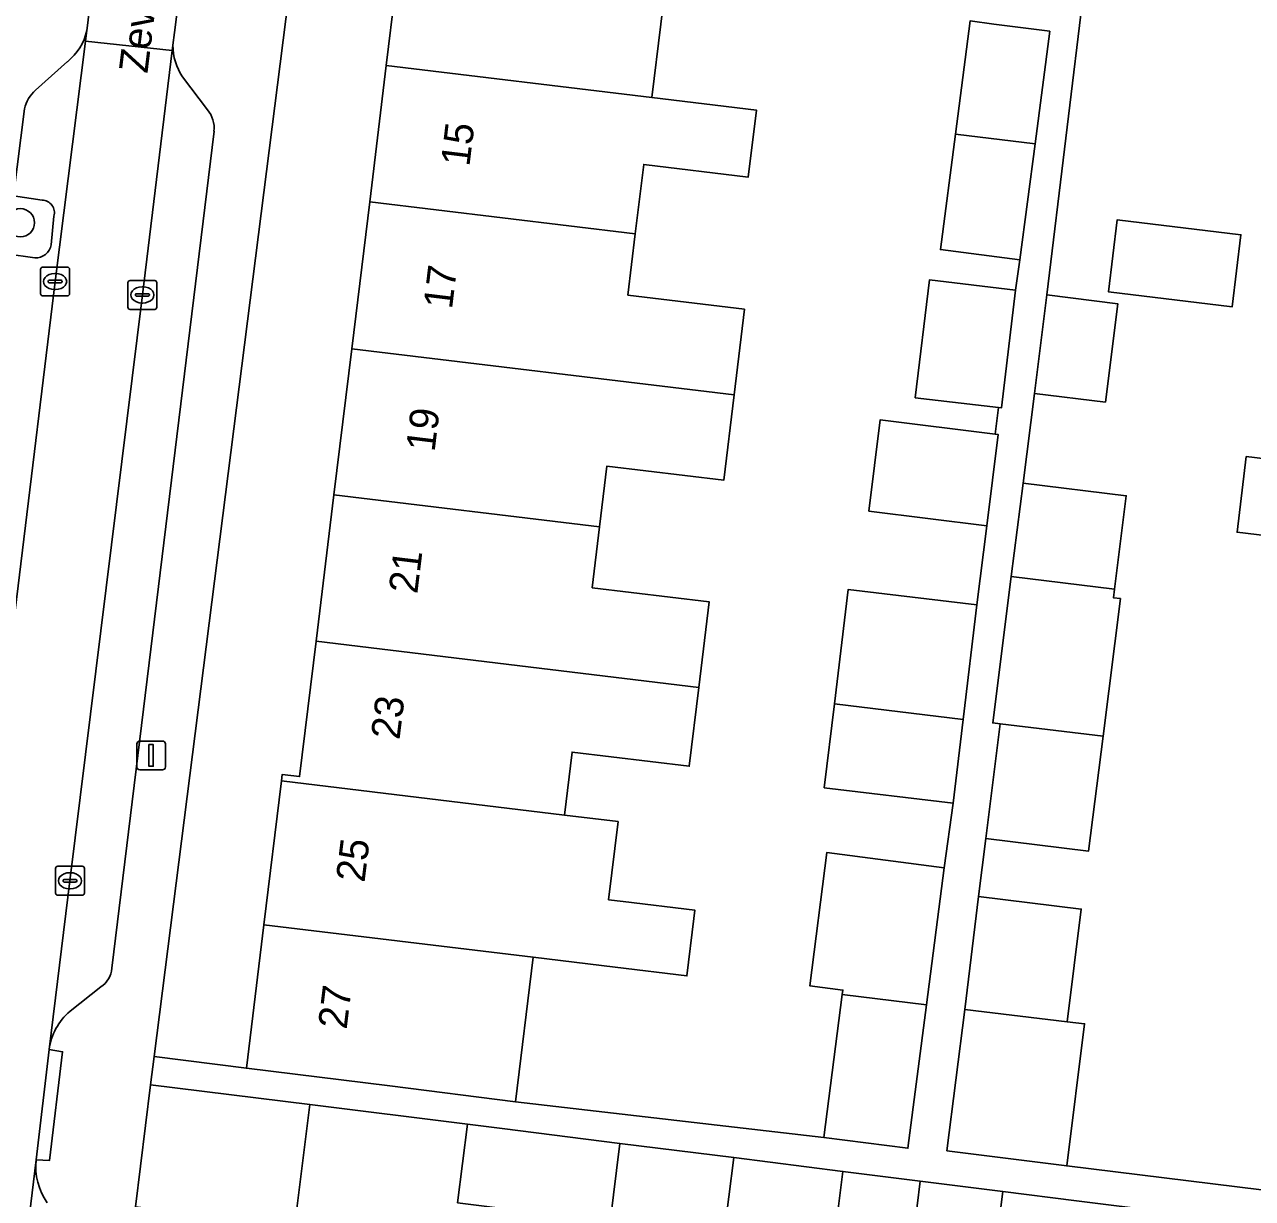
# Model space of a CAD drawing. Extents: x 158086 to 159499, y 382904 to 383981.
# Drawn here: x 158440.46 to 158482.98, y 383280.84 to 383321.5 of the extents above; entities that cross this region are included whole.
import ezdxf

# ---------------------------------------------------------------- set-up
doc = ezdxf.new("R2010")
doc.units = 0
for name, color, linetype in [('IMGEO_Boom', 7, 'Continuous'), ('IMGEO_Erf', 7, 'Continuous'), ('IMGEO_Kolk', 7, 'Continuous'), ('IMGEO_Lichtmast', 7, 'Continuous'), ('IMGEO_Openbare_ruimte_label', 7, 'Continuous'), ('IMGEO_Pand', 7, 'Continuous'), ('IMGEO_Pand_nummerreeks', 7, 'Continuous'), ('IMGEO_Parkeervlak_open', 7, 'Continuous'), ('IMGEO_Rijbaan_lokaal_open', 7, 'Continuous'), ('IMGEO_Voetpad_open', 7, 'Continuous')]:
    doc.layers.add(name, color=color, linetype=linetype)

msp = doc.modelspace()

# ---------------------------------------------------------------- linework, layer by layer
at = {"layer": 'IMGEO_Boom'}
msp.add_circle((158440.316, 383314.636), 0.489, dxfattribs=at)
at = {"layer": 'IMGEO_Erf'}
for points in [[(158453.609, 383325.179), (158454.21, 383330.112), (158454.789, 383334.86), (158455.388, 383339.774), (158456.008, 383344.864), (158455.486, 383344.927), (158456.111, 383350.053), (158456.734, 383355.164), (158453.954, 383355.494), (158453.937, 383355.354), (158453.777, 383355.357), (158444.949, 383285.754), (158448.145, 383285.349), (158448.751, 383290.316), (158449.358, 383295.299), (158449.386, 383295.525), (158449.985, 383295.452), (158450.556, 383300.137), (158451.174, 383305.208), (158451.791, 383310.272), (158452.412, 383315.364), (158452.987, 383320.083)], [(158477.992, 383312.243), (158478.294, 383314.736), (158482.583, 383314.218), (158482.282, 383311.725)], [(158479.949, 383280.377), (158476.888, 383280.761), (158474.332, 383281.082), (158473.986, 383278.331), (158471.136, 383278.689), (158470.913, 383276.914), (158468.229, 383277.251), (158468.798, 383281.777), (158465.022, 383282.252), (158464.68, 383279.528), (158460.738, 383280.024), (158455.458, 383280.688), (158455.8, 383283.41), (158450.334, 383284.096), (158449.809, 383279.849), (158444.304, 383280.544), (158443.817, 383276.596), (158449.282, 383275.931), (158454.558, 383275.289), (158460.076, 383274.617), (158465.154, 383273.999), (158470.483, 383273.35), (158475.9, 383272.691), (158478.967, 383272.317)]]:
    msp.add_lwpolyline(points, close=True, dxfattribs=at)
for points in [[(158462.806, 383324.069), (158462.185, 383318.973), (158465.802, 383318.537), (158465.523, 383316.22), (158461.903, 383316.656), (158461.61, 383314.254), (158461.351, 383312.131), (158465.39, 383311.639), (158465.032, 383308.675), (158464.675, 383305.714), (158460.629, 383306.207), (158460.373, 383304.099), (158460.118, 383301.994), (158464.167, 383301.506), (158463.809, 383298.538), (158463.479, 383295.807), (158459.422, 383296.301), (158459.156, 383294.118), (158461.012, 383293.894), (158460.684, 383291.185), (158461.189, 383291.124), (158463.673, 383290.821), (158463.638, 383290.532), (158463.396, 383288.546), (158460.914, 383288.849), (158458.077, 383289.191), (158457.462, 383284.185), (158468.14, 383282.953), (158468.776, 383287.9), (158468.797, 383288.059), (158467.648, 383288.207), (158468.241, 383292.817), (158472.3, 383292.295), (158472.613, 383294.53), (158468.154, 383295.065), (158468.503, 383297.971), (158468.978, 383301.931), (158473.436, 383301.396), (158473.779, 383304.14), (158469.699, 383304.65), (158470.094, 383307.814), (158474.068, 383307.317), (158474.183, 383308.232), (158471.305, 383308.576), (158471.793, 383312.653), (158474.777, 383312.296), (158474.93, 383313.35), (158472.176, 383313.708), (158472.696, 383317.705), (158473.206, 383321.626)], [(158477.181, 383323.004), (158475.862, 383312.138), (158478.319, 383311.828), (158477.89, 383308.425), (158475.431, 383308.722), (158475.038, 383305.61), (158478.611, 383305.179), (158478.203, 383301.947), (158478.165, 383301.646), (158478.411, 383301.615), (158477.81, 383296.849), (158477.308, 383292.873), (158473.746, 383293.303), (158473.493, 383291.293), (158477.054, 383290.863), (158476.562, 383286.961), (158477.168, 383286.888), (158476.548, 383281.965), (158484.14, 383281.031)], [(158485.98, 383303.49), (158482.45, 383303.916), (158482.766, 383306.535), (158486.296, 383306.109)]]:
    msp.add_lwpolyline(points, dxfattribs=at)
at = {"layer": 'IMGEO_Kolk'}
for p, q in [((158441.016, 383312.175), (158441.016, 383313.027)), ((158441.091, 383313.101), (158441.943, 383313.101)), ((158441.504, 383312.881), (158441.529, 383312.881)), ((158442.017, 383313.027), (158442.017, 383312.175)), ((158441.275, 383312.595), (158441.275, 383312.607)), ((158441.713, 383312.558), (158441.315, 383312.558)), ((158441.318, 383312.644), (158441.716, 383312.644)), ((158441.527, 383312.321), (158441.502, 383312.321)), ((158441.759, 383312.607), (158441.759, 383312.595)), ((158444.039, 383311.709), (158444.039, 383312.561)), ((158444.114, 383312.635), (158444.966, 383312.635)), ((158444.527, 383312.415), (158444.552, 383312.415)), ((158445.04, 383312.561), (158445.04, 383311.709)), ((158441.943, 383312.101), (158441.091, 383312.101)), ((158444.298, 383312.129), (158444.298, 383312.141)), ((158444.736, 383312.092), (158444.338, 383312.092)), ((158444.341, 383312.178), (158444.739, 383312.178)), ((158444.782, 383312.141), (158444.782, 383312.129)), ((158444.966, 383311.635), (158444.114, 383311.635)), ((158444.55, 383311.855), (158444.525, 383311.855)), ((158441.607, 383292.343), (158442.459, 383292.343)), ((158441.532, 383291.417), (158441.532, 383292.269)), ((158442.02, 383292.123), (158442.045, 383292.123)), ((158442.533, 383292.269), (158442.533, 383291.417)), ((158441.791, 383291.837), (158441.791, 383291.849)), ((158442.229, 383291.8), (158441.831, 383291.8)), ((158441.834, 383291.886), (158442.232, 383291.886)), ((158442.043, 383291.563), (158442.018, 383291.563)), ((158442.275, 383291.849), (158442.275, 383291.837)), ((158442.459, 383291.343), (158441.607, 383291.343))]:
    msp.add_line(p, q, dxfattribs=at)
for points in [[(158441.016, 383312.175), (158441.016, 383313.027)], [(158441.091, 383313.101), (158441.943, 383313.101)], [(158442.017, 383313.027), (158442.017, 383312.175)], [(158444.039, 383311.709), (158444.039, 383312.561)], [(158444.114, 383312.635), (158444.966, 383312.635)], [(158445.04, 383312.561), (158445.04, 383311.709)], [(158441.943, 383312.101), (158441.091, 383312.101)], [(158444.966, 383311.635), (158444.114, 383311.635)], [(158441.607, 383292.343), (158442.459, 383292.343)], [(158441.532, 383291.417), (158441.532, 383292.269)], [(158442.533, 383292.269), (158442.533, 383291.417)], [(158442.459, 383291.343), (158441.607, 383291.343)]]:
    msp.add_lwpolyline(points, dxfattribs=at)
for centre, radius, start, end in [((158441.093, 383313.025), 0.0765, 91.552, 178.448), ((158441.093, 383313.025), 0.0765, 91.552, 178.448), ((158441.941, 383313.025), 0.0765, 1.552, 88.448), ((158441.941, 383313.025), 0.0765, 1.552, 88.448), ((158441.315, 383312.604), 0.0403, 85.8775, 175.7526), ((158441.312, 383312.594), 0.0366, 178.938, 274.7102), ((158441.716, 383312.601), 0.043, 264.8664, 352.4533), ((158441.72, 383312.606), 0.0386, 1.7309, 96.639), ((158444.116, 383312.559), 0.0765, 91.552, 178.448), ((158444.116, 383312.559), 0.0765, 91.552, 178.448), ((158444.964, 383312.559), 0.0765, 1.552, 88.448), ((158444.964, 383312.559), 0.0765, 1.552, 88.448), ((158441.093, 383312.177), 0.0765, 181.552, 268.448), ((158441.093, 383312.177), 0.0765, 181.552, 268.448), ((158441.941, 383312.177), 0.0765, 271.552, 358.448), ((158441.941, 383312.177), 0.0765, 271.552, 358.448), ((158444.338, 383312.138), 0.0403, 85.8775, 175.7526), ((158444.335, 383312.128), 0.0366, 178.938, 274.7102), ((158444.739, 383312.135), 0.043, 264.8664, 352.4533), ((158444.743, 383312.14), 0.0386, 1.7309, 96.639), ((158444.116, 383311.711), 0.0765, 181.552, 268.448), ((158444.116, 383311.711), 0.0765, 181.552, 268.448), ((158444.964, 383311.711), 0.0765, 271.552, 358.448), ((158444.964, 383311.711), 0.0765, 271.552, 358.448), ((158441.609, 383292.267), 0.0765, 91.552, 178.448), ((158441.609, 383292.267), 0.0765, 91.552, 178.448), ((158442.457, 383292.267), 0.0765, 1.552, 88.448), ((158442.457, 383292.267), 0.0765, 1.552, 88.448), ((158441.831, 383291.846), 0.0403, 85.8775, 175.7526), ((158441.828, 383291.836), 0.0366, 178.938, 274.7102), ((158442.232, 383291.843), 0.043, 264.8664, 352.4533), ((158442.236, 383291.848), 0.0386, 1.7309, 96.639), ((158441.609, 383291.419), 0.0765, 181.552, 268.448), ((158441.609, 383291.419), 0.0765, 181.552, 268.448), ((158442.457, 383291.419), 0.0765, 271.552, 358.448), ((158442.457, 383291.419), 0.0765, 271.552, 358.448)]:
    msp.add_arc(centre, radius, start, end, dxfattribs=at)
for centre, major_axis, ratio, start_param, end_param in [((158441.503, 383312.601), (-0.387, 0.002), 0.722429, 4.712389, 7.853982), ((158441.528, 383312.601), (-0.39, 0.002), 0.717154, 1.570796, 4.712389), ((158444.526, 383312.135), (-0.387, 0.002), 0.722429, 4.712389, 7.853982), ((158444.551, 383312.135), (-0.39, 0.002), 0.717154, 1.570796, 4.712389), ((158442.019, 383291.843), (-0.387, 0.002), 0.722429, 4.712389, 7.853982), ((158442.044, 383291.843), (-0.39, 0.002), 0.717154, 1.570796, 4.712389)]:
    msp.add_ellipse(centre, major_axis=major_axis, ratio=ratio, start_param=start_param, end_param=end_param, dxfattribs=at)
at = {"layer": 'IMGEO_Lichtmast'}
for p, q in [((158444.347, 383295.784), (158444.347, 383296.584)), ((158444.347, 383296.584), (158444.347, 383295.784)), ((158444.447, 383296.684), (158445.237, 383296.684)), ((158445.237, 383296.684), (158444.447, 383296.684)), ((158445.337, 383296.584), (158445.337, 383295.784)), ((158445.337, 383295.784), (158445.337, 383296.584)), ((158445.237, 383295.684), (158444.447, 383295.684)), ((158444.447, 383295.684), (158445.237, 383295.684))]:
    msp.add_line(p, q, dxfattribs=at)
msp.add_lwpolyline([(158444.767, 383296.559), (158444.917, 383296.559), (158444.917, 383295.809), (158444.767, 383295.809), (158444.767, 383296.559)], dxfattribs=at)
for centre, start, end in [((158444.447, 383296.584), 90, 180), ((158444.447, 383296.584), 90, 180), ((158445.237, 383296.584), 0, 90), ((158445.237, 383296.584), 360, 90), ((158444.447, 383295.784), 180, 270), ((158444.447, 383295.784), 180, 270), ((158445.237, 383295.784), 270, 0), ((158445.237, 383295.784), 270, 0)]:
    msp.add_arc(centre, 0.1, start, end, dxfattribs=at)
at = {"layer": 'IMGEO_Pand'}
for points in [[(158462.185, 383318.973), (158462.806, 383324.069), (158453.609, 383325.179), (158452.987, 383320.083)], [(158475.96, 383321.267), (158474.029, 383321.519), (158473.206, 383321.626), (158472.696, 383317.705), (158475.453, 383317.372)], [(158461.61, 383314.254), (158461.903, 383316.656), (158465.523, 383316.22), (158465.802, 383318.537), (158462.185, 383318.973), (158452.987, 383320.083), (158452.412, 383315.364)], [(158475.453, 383317.372), (158472.696, 383317.705), (158472.176, 383313.708), (158474.93, 383313.35)], [(158461.61, 383314.254), (158452.412, 383315.364), (158451.791, 383310.272), (158465.032, 383308.675), (158465.39, 383311.639), (158461.351, 383312.131)], [(158482.583, 383314.218), (158478.294, 383314.736), (158477.992, 383312.243), (158482.282, 383311.725)], [(158474.777, 383312.296), (158471.793, 383312.653), (158471.305, 383308.576), (158474.183, 383308.232), (158474.289, 383308.219)], [(158478.319, 383311.828), (158475.862, 383312.138), (158475.431, 383308.722), (158477.89, 383308.425)], [(158465.032, 383308.675), (158451.791, 383310.272), (158451.174, 383305.208), (158460.373, 383304.099), (158460.629, 383306.207), (158464.675, 383305.714)], [(158474.175, 383307.304), (158474.068, 383307.317), (158470.094, 383307.814), (158469.699, 383304.65), (158473.779, 383304.14)], [(158485.685, 383301.045), (158497.589, 383299.609), (158498.215, 383304.671), (158486.296, 383306.109), (158482.766, 383306.535), (158482.45, 383303.916), (158485.98, 383303.49)], [(158478.611, 383305.179), (158475.038, 383305.61), (158474.63, 383302.379), (158478.203, 383301.947)], [(158450.556, 383300.137), (158463.809, 383298.538), (158464.167, 383301.506), (158460.118, 383301.994), (158460.373, 383304.099), (158451.174, 383305.208)], [(158478.411, 383301.615), (158478.165, 383301.646), (158478.203, 383301.947), (158474.63, 383302.379), (158473.991, 383297.309), (158474.248, 383297.278), (158477.81, 383296.849)], [(158472.961, 383297.433), (158473.436, 383301.396), (158468.978, 383301.931), (158468.503, 383297.971)], [(158459.156, 383294.118), (158459.422, 383296.301), (158463.479, 383295.807), (158463.809, 383298.538), (158450.556, 383300.137), (158449.985, 383295.452), (158449.386, 383295.525), (158449.358, 383295.299)], [(158472.961, 383297.433), (158468.503, 383297.971), (158468.154, 383295.065), (158472.613, 383294.53)], [(158477.81, 383296.849), (158474.248, 383297.278), (158473.746, 383293.303), (158477.308, 383292.873)], [(158459.156, 383294.118), (158449.358, 383295.299), (158448.751, 383290.316), (158458.077, 383289.191), (158460.914, 383288.849), (158463.396, 383288.546), (158463.638, 383290.532), (158463.673, 383290.821), (158461.189, 383291.124), (158460.684, 383291.185), (158461.012, 383293.894)], [(158468.776, 383287.9), (158471.689, 383287.549), (158472.3, 383292.295), (158468.241, 383292.817), (158467.648, 383288.207), (158468.797, 383288.059)], [(158473.493, 383291.293), (158473.02, 383287.389), (158476.562, 383286.961), (158477.054, 383290.863)], [(158448.751, 383290.316), (158448.145, 383285.349), (158453.109, 383284.743), (158457.462, 383284.185), (158458.077, 383289.191)], [(158468.776, 383287.9), (158468.14, 383282.953), (158471.05, 383282.579), (158471.689, 383287.549)], [(158476.562, 383286.961), (158473.02, 383287.389), (158472.401, 383282.489), (158476.548, 383281.965), (158477.168, 383286.888)], [(158444.825, 383284.777), (158444.304, 383280.544), (158449.809, 383279.849), (158450.334, 383284.096)], [(158461.071, 383282.748), (158457.001, 383283.259), (158455.8, 383283.41), (158455.458, 383280.688), (158460.738, 383280.024)], [(158465.022, 383282.252), (158461.071, 383282.748), (158460.738, 383280.024), (158464.68, 383279.528)], [(158471.474, 383281.441), (158468.798, 383281.777), (158468.229, 383277.251), (158470.913, 383276.914), (158471.136, 383278.689), (158471.153, 383278.825), (158471.16, 383278.877)], [(158474.332, 383281.082), (158471.474, 383281.441), (158471.16, 383278.877), (158471.153, 383278.825), (158471.136, 383278.689), (158473.986, 383278.331)]]:
    msp.add_lwpolyline(points, close=True, dxfattribs=at)
at = {"layer": 'IMGEO_Parkeervlak_open'}
for points in [[(158441.518, 383312.601), (158442.568, 383320.923), (158442.615, 383321.298)], [(158445.598, 383320.783), (158445.576, 383320.606), (158444.538, 383312.135), (158442.032, 383291.844), (158441.307, 383285.994)], [(158441.941, 383320.215), (158440.843, 383319.229)], [(158446.79, 383318.545), (158445.931, 383319.688)], [(158440.463, 383318.576), (158440.071, 383315.563), (158441.068, 383315.421)], [(158443.48, 383288.81), (158447.02, 383317.804)], [(158441.478, 383314.864), (158441.378, 383313.873)], [(158440.813, 383313.424), (158439.834, 383313.561), (158438.846, 383305.421), (158439.796, 383305.277)], [(158435.641, 383264.507), (158435.718, 383265.126), (158436.948, 383275.037), (158439.039, 383292.28), (158441.518, 383312.601)], [(158442.033, 383287.321), (158443.1, 383288.164)], [(158440.857, 383282.175), (158439.954, 383274.653), (158438.734, 383264.775), (158438.654, 383264.131)]]:
    msp.add_lwpolyline(points, dxfattribs=at)
for centre, radius, start, end in [((158440.827, 383321.659), 1.824, 307.6326, 348.5757), ((158447.517, 383320.768), 1.919, 179.5661, 214.264), ((158441.612, 383318.344), 1.173, 131.01, 168.5972), ((158446.065, 383317.914), 0.961, 353.4423, 41.0455), ((158441.053, 383314.981), 0.44, 344.6132, 88.0993), ((158440.852, 383313.954), 0.532, 265.7566, 351.1911), ((158442.62, 383288.881), 0.863, 303.8046, 355.2643), ((158443.385, 383285.719), 2.096, 130.1694, 172.4646), ((158443.127, 383281.967), 2.28, 174.7738, 213.9889)]:
    msp.add_arc(centre, radius, start, end, dxfattribs=at)
at = {"layer": 'IMGEO_Rijbaan_lokaal_open'}
for points in [[(158443.166, 383326.005), (158443.099, 383325.475), (158443.079, 383325.309), (158442.648, 383321.561), (158442.615, 383321.298), (158442.568, 383320.923), (158445.576, 383320.606), (158445.598, 383320.783), (158445.652, 383321.227), (158446.111, 383324.852), (158446.135, 383325.054), (158446.195, 383325.557)], [(158440.857, 383282.175), (158441.307, 383285.994), (158442.032, 383291.844), (158444.538, 383312.135), (158445.576, 383320.606), (158442.568, 383320.923), (158441.518, 383312.601), (158439.039, 383292.28), (158436.948, 383275.037), (158435.718, 383265.126), (158438.734, 383264.775), (158439.954, 383274.653)]]:
    msp.add_lwpolyline(points, close=True, dxfattribs=at)
at = {"layer": 'IMGEO_Voetpad_open'}
for points in [[(158438.654, 383264.131), (158442.228, 383263.707), (158442.705, 383267.65), (158443.817, 383276.596), (158444.304, 383280.544), (158444.825, 383284.777), (158444.949, 383285.754), (158453.777, 383355.357), (158453.937, 383355.354), (158453.954, 383355.494), (158454.117, 383356.872), (158455.513, 383368.163)], [(158442.615, 383321.298), (158442.648, 383321.561), (158443.079, 383325.309), (158443.099, 383325.475)], [(158446.135, 383325.054), (158446.111, 383324.852), (158445.652, 383321.227), (158445.598, 383320.783)], [(158495.607, 383279.645), (158484.14, 383281.031), (158476.548, 383281.965), (158472.401, 383282.489), (158473.02, 383287.389), (158473.493, 383291.293), (158473.746, 383293.303), (158474.248, 383297.278), (158473.991, 383297.309), (158474.63, 383302.379), (158475.038, 383305.61), (158475.431, 383308.722), (158475.862, 383312.138), (158477.181, 383323.004)], [(158474.029, 383321.519), (158475.96, 383321.267), (158475.453, 383317.372), (158474.93, 383313.35), (158474.777, 383312.296), (158474.289, 383308.219), (158474.183, 383308.232), (158474.068, 383307.317), (158474.175, 383307.304), (158473.779, 383304.14), (158473.436, 383301.396), (158472.961, 383297.433), (158472.613, 383294.53), (158472.3, 383292.295), (158471.689, 383287.549), (158471.05, 383282.579), (158468.14, 383282.953), (158457.462, 383284.185), (158453.109, 383284.743), (158448.145, 383285.349), (158444.949, 383285.754), (158444.825, 383284.777), (158450.334, 383284.096), (158455.8, 383283.41), (158457.001, 383283.259), (158461.071, 383282.748), (158465.022, 383282.252), (158468.798, 383281.777), (158471.474, 383281.441), (158474.332, 383281.082), (158476.888, 383280.761)], [(158440.843, 383319.229), (158441.941, 383320.215)], [(158445.931, 383319.688), (158446.79, 383318.545)], [(158441.068, 383315.421), (158440.071, 383315.563), (158440.463, 383318.576)], [(158447.02, 383317.804), (158443.48, 383288.81)], [(158441.378, 383313.873), (158441.478, 383314.864)], [(158439.796, 383305.277), (158438.846, 383305.421), (158439.834, 383313.561), (158440.813, 383313.424)], [(158443.1, 383288.164), (158442.033, 383287.321)], [(158441.307, 383285.994), (158441.778, 383285.919), (158441.327, 383282.154), (158440.857, 383282.175)]]:
    msp.add_lwpolyline(points, dxfattribs=at)
msp.add_lwpolyline([(158440.857, 383282.175), (158441.327, 383282.154), (158441.778, 383285.919), (158441.307, 383285.994)], close=True, dxfattribs=at)
for centre, radius, start, end in [((158440.827, 383321.659), 1.824, 307.6326, 348.5757), ((158447.517, 383320.768), 1.919, 179.5661, 214.264), ((158441.612, 383318.344), 1.173, 131.01, 168.5972), ((158446.065, 383317.914), 0.961, 353.4423, 41.0455), ((158441.053, 383314.981), 0.44, 344.6132, 88.0993), ((158440.852, 383313.954), 0.532, 265.7566, 351.1911), ((158442.62, 383288.881), 0.863, 303.8046, 355.2643), ((158443.385, 383285.719), 2.096, 130.1694, 172.4646), ((158443.127, 383281.967), 2.28, 174.7738, 213.9889)]:
    msp.add_arc(centre, radius, start, end, dxfattribs=at)

# ---------------------------------------------------------------- texts
at = {"layer": 'IMGEO_Openbare_ruimte_label'}
msp.add_text('Zevenbergenstraat', height=1, rotation=82.9957, dxfattribs=at).set_placement((158444.714, 383319.79))
at = {"layer": 'IMGEO_Pand_nummerreeks'}
for s, rotation, p in [('15', 83.0503, (158455.862, 383316.561)), ('17', 83.0503, (158455.26, 383311.619)), ('19', 83.0503, (158454.657, 383306.678)), ('21', 83.0503, (158454.058, 383301.759)), ('23', 83.0503, (158453.442, 383296.705)), ('25', 83.0445, (158452.231, 383291.763)), ('27', 83.0469, (158451.611, 383286.675))]:
    msp.add_text(s, height=1, rotation=rotation, dxfattribs=at).set_placement(p)

doc.saveas('drawing.dxf')
